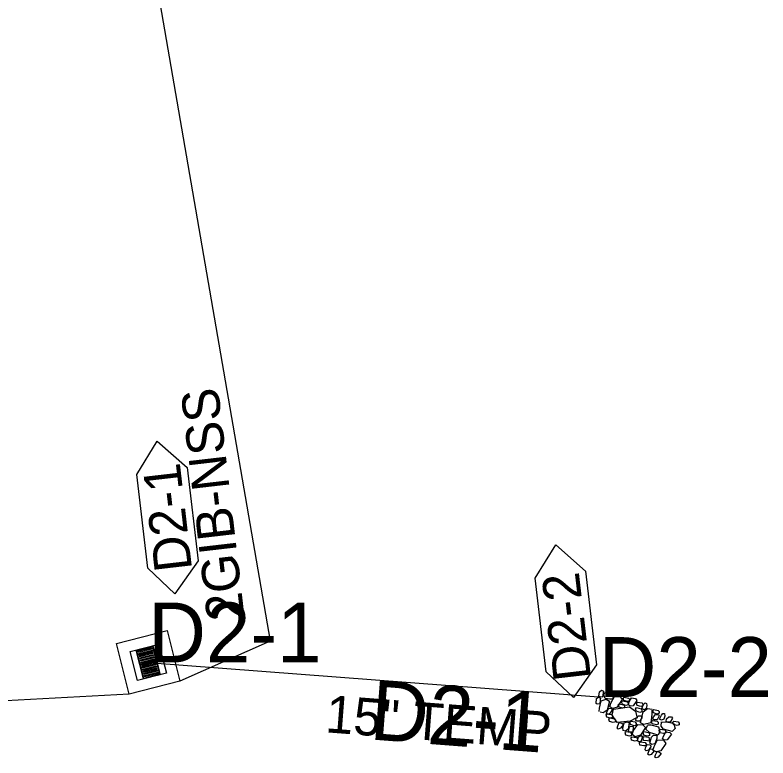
# Model space of a CAD drawing. Extents: x 465700 to 483515, y 488970 to 507540.
# Drawn here: x 478381.3 to 478482, y 495218.7 to 495318 of the extents above; entities that cross this region are included whole.
import ezdxf

# ---------------------------------------------------------------- set-up
doc = ezdxf.new("R2010")
doc.units = 0
for name, color, linetype in [('Exist Plan Preparation Watershed Blue', 7, 'Continuous'), ('Prop Drainage Structure Box Number Symbol CELL', 7, 'Continuous'), ('Prop Drainage Structure Drop Inlet Grate 2 Narrow Slots and Sag Grates 840 24 CELL', 7, 'Continuous'), ('Prop Drainage Structure Drop Inlet Grate 2 Narrow Slots and Sag Grates 840 24 Label', 7, 'Continuous'), ('Prop Drainage Structure Pipe RCP 15in Class III', 7, 'Continuous'), ('Prop Drainage Structure Pipe RCP 15in Class III Label', 7, 'Continuous'), ('Prop Drainage Structure Plot Symbol 20 Scale CELL', 7, 'Continuous'), ('Prop Drainage Structure Plot Symbol 50 Scale CELL', 7, 'Continuous'), ('Prop Erosion Rip Rap Pad at Outlet CELL', 7, 'Continuous'), ('Scratch_Level_8', 7, 'Continuous')]:
    doc.layers.add(name, color=color, linetype=linetype)

msp = doc.modelspace()

# ---------------------------------------------------------------- linework, layer by layer
at = {"layer": 'Exist Plan Preparation Watershed Blue'}
msp.add_lwpolyline([(478321.83, 495826.95), (478335.71, 495727.91), (478350.31, 495628.98), (478365.62, 495530.17), (478381.66, 495431.46), (478398.42, 495332.87), (478415.46, 495234.34), (478403.38, 495228.98), (478396.6, 495227.26), (478366.83, 495225.66), (478353.98, 495277.37), (478343.17, 495323.66), (478336.31, 495354.71), (478328.08, 495393.88), (478321.44, 495427.04), (478315.85, 495456.45), (478307.88, 495500.76), (478299.58, 495550.01), (478290.91, 495604.76), (478301.78, 495606.48), (478298.13, 495629.52), (478294.49, 495652.56), (478286.82, 495701.03), (478271.18, 495799.8)], dxfattribs=at)
at = {"layer": 'Prop Drainage Structure Box Number Symbol CELL'}
for points in [[(478399.06, 495244.12), (478397.61, 495256.64), (478400.35, 495261.09), (478404.36, 495257.58), (478405.81, 495245.06), (478402.71, 495240.68), (478399.06, 495244.12)], [(478452.35, 495230.24), (478450.9, 495242.76), (478453.64, 495247.21), (478457.64, 495243.7), (478459.09, 495231.18), (478456, 495226.79), (478452.35, 495230.24)]]:
    msp.add_lwpolyline(points, dxfattribs=at)
at = {"layer": 'Prop Drainage Structure Drop Inlet Grate 2 Narrow Slots and Sag Grates 840 24 CELL'}
for p, q in [((478398.64, 495233.45), (478398.64, 495233.45)), ((478398, 495231.22), (478398, 495231.22)), ((478399.13, 495231.51), (478399.13, 495231.51)), ((478400.26, 495231.8), (478400.26, 495231.8)), ((478399.62, 495229.57), (478399.62, 495229.57))]:
    msp.add_line(p, q, dxfattribs=at)
for points in [[(478398.49, 495229.29), (478397.51, 495233.16), (478399.77, 495233.74), (478400.75, 495229.86), (478398.49, 495229.29)], [(478398.54, 495229.36), (478397.58, 495233.12), (478399.72, 495233.66), (478400.68, 495229.91), (478398.54, 495229.36)], [(478398.07, 495231.25), (478397.59, 495233.11), (478399.71, 495233.65), (478400.19, 495231.79), (478398.07, 495231.25)], [(478397.86, 495232.82), (478397.81, 495232.99), (478399.58, 495233.44), (478399.62, 495233.27), (478397.86, 495232.82)], [(478397.93, 495232.53), (478397.88, 495232.71), (478399.65, 495233.15), (478399.69, 495232.98), (478397.93, 495232.53)], [(478398, 495232.25), (478397.96, 495232.42), (478399.72, 495232.87), (478399.77, 495232.69), (478398, 495232.25)], [(478398.07, 495231.96), (478398.03, 495232.13), (478399.8, 495232.58), (478399.84, 495232.41), (478398.07, 495231.96)], [(478398.15, 495231.67), (478398.1, 495231.84), (478399.87, 495232.29), (478399.91, 495232.12), (478398.15, 495231.67)], [(478398.54, 495229.37), (478398.07, 495231.23), (478400.19, 495231.77), (478400.66, 495229.91), (478398.54, 495229.37)], [(478398.22, 495231.38), (478398.18, 495231.55), (478399.94, 495232), (478399.99, 495231.83), (478398.22, 495231.38)], [(478398.31, 495231.02), (478398.27, 495231.19), (478400.04, 495231.64), (478400.08, 495231.47), (478398.31, 495231.02)], [(478398.39, 495230.73), (478398.34, 495230.9), (478400.11, 495231.35), (478400.15, 495231.18), (478398.39, 495230.73)], [(478398.46, 495230.44), (478398.42, 495230.62), (478400.18, 495231.06), (478400.23, 495230.89), (478398.46, 495230.44)], [(478398.53, 495230.16), (478398.49, 495230.33), (478400.26, 495230.78), (478400.3, 495230.6), (478398.53, 495230.16)], [(478398.61, 495229.87), (478398.56, 495230.04), (478400.33, 495230.49), (478400.37, 495230.32), (478398.61, 495229.87)], [(478398.68, 495229.58), (478398.63, 495229.75), (478400.4, 495230.2), (478400.45, 495230.03), (478398.68, 495229.58)]]:
    msp.add_lwpolyline(points, dxfattribs=at)
at = {"layer": 'Prop Drainage Structure Pipe RCP 15in Class III'}
msp.add_line((478399.13, 495231.51), (478459.38, 495226.88), dxfattribs=at)
at = {"layer": 'Prop Drainage Structure Plot Symbol 20 Scale CELL'}
msp.add_lwpolyline([(478397.68, 495229.08), (478396.7, 495232.96), (478400.57, 495233.94), (478401.56, 495230.06)], close=True, dxfattribs=at)
at = {"layer": 'Prop Drainage Structure Plot Symbol 50 Scale CELL'}
msp.add_lwpolyline([(478396.6, 495227.26), (478394.87, 495234.04), (478401.66, 495235.77), (478403.38, 495228.98)], close=True, dxfattribs=at)
at = {"layer": 'Prop Erosion Rip Rap Pad at Outlet CELL'}
msp.add_line((478459.38, 495226.88), (478459.38, 495226.88), dxfattribs=at)
msp.add_line((478459.38, 495226.88), (478459.38, 495226.88), dxfattribs=at)
for points in [[(478460.02, 495227.67), (478459.98, 495227.43), (478459.92, 495226.86), (478459.59, 495226.88), (478459.42, 495226.97), (478459.49, 495227.58), (478459.76, 495227.81), (478460.02, 495227.67)], [(478461.25, 495226.58), (478460.9, 495226.57), (478460.27, 495226.67), (478460.08, 495227.17), (478460.27, 495227.53), (478461.15, 495227.25), (478461.32, 495226.94), (478461.25, 495226.58)], [(478459.64, 495226.72), (478459.59, 495226.5), (478459.55, 495225.96), (478459.2, 495225.93), (478459.04, 495226.03), (478459.1, 495226.69), (478459.38, 495226.87), (478459.64, 495226.72)], [(478459.47, 495224.93), (478459.51, 495225.37), (478459.73, 495226.38), (478460.41, 495226.6), (478460.85, 495226.3), (478460.52, 495225.12), (478459.98, 495224.77), (478459.58, 495224.87)], [(478460.86, 495225.57), (478461, 495226.05), (478461.49, 495226.94), (478462.26, 495226.91), (478462.52, 495226.54), (478461.85, 495225.5), (478461.28, 495225.35), (478460.86, 495225.57)], [(478463.34, 495225.81), (478463.03, 495225.73), (478462.58, 495225.91), (478462.46, 495226.18), (478462.58, 495226.37), (478463.23, 495226.22), (478463.33, 495226.03), (478463.34, 495225.81)], [(478463.51, 495226.38), (478463.24, 495226.26), (478462.76, 495226.41), (478462.66, 495226.71), (478462.79, 495226.86), (478463.38, 495226.74), (478463.51, 495226.59), (478463.51, 495226.38)], [(478463.37, 495225.82), (478463.46, 495226.23), (478463.76, 495226.75), (478464.32, 495226.7), (478464.51, 495226.41), (478464.01, 495225.7), (478463.62, 495225.67), (478463.37, 495225.82)], [(478465.29, 495225.71), (478465.01, 495225.61), (478464.54, 495225.76), (478464.44, 495226.04), (478464.57, 495226.19), (478465.15, 495226.09), (478465.28, 495225.93), (478465.29, 495225.71)], [(478465.79, 495226.01), (478465.85, 495225.75), (478465.75, 495225.33), (478465.44, 495225.17), (478465.15, 495225.32), (478465.38, 495225.88), (478465.62, 495226.09), (478465.79, 495226.01)], [(478460.42, 495224.78), (478460.53, 495224.98), (478460.75, 495225.37), (478461.07, 495225.33), (478461.23, 495225.24), (478460.94, 495224.71), (478460.6, 495224.56), (478460.42, 495224.78)], [(478464.38, 495224.04), (478463.61, 495223.66), (478461.88, 495223.46), (478461.19, 495224.45), (478461.37, 495225.25), (478463.51, 495225.56), (478464.3, 495224.98), (478464.55, 495224.07)], [(478462.85, 495225.47), (478462.58, 495225.37), (478462.11, 495225.52), (478462, 495225.81), (478462.13, 495225.95), (478462.72, 495225.85), (478462.85, 495225.69), (478462.85, 495225.47)], [(478465.16, 495224.9), (478464.9, 495224.82), (478464.44, 495224.98), (478464.33, 495225.27), (478464.45, 495225.46), (478465.05, 495225.31), (478465.16, 495225.11), (478465.16, 495224.9)], [(478466.5, 495225.12), (478466.5, 495224.59), (478466.36, 495223.41), (478465.43, 495223.2), (478465, 495223.44), (478465.33, 495224.88), (478465.93, 495225.36), (478466.55, 495225.24)], [(478467.49, 495224.72), (478467.22, 495224.6), (478466.74, 495224.75), (478466.64, 495225.04), (478466.77, 495225.19), (478467.35, 495225.09), (478467.48, 495224.94), (478467.49, 495224.72)], [(478461.22, 495224.14), (478460.96, 495224.03), (478460.47, 495224.17), (478460.39, 495224.48), (478460.49, 495224.64), (478461.11, 495224.54), (478461.25, 495224.34), (478461.22, 495224.14)], [(478461.62, 495223.54), (478461.33, 495223.48), (478460.84, 495223.62), (478460.75, 495223.9), (478460.86, 495224.09), (478461.5, 495223.95), (478461.62, 495223.76), (478461.62, 495223.54)], [(478464.36, 495223.73), (478464.4, 495224.05), (478464.7, 495224.36), (478465.09, 495224.36), (478465.2, 495224.17), (478464.9, 495223.64), (478464.52, 495223.63), (478464.36, 495223.73)], [(478466.65, 495223.9), (478466.7, 495224.23), (478466.99, 495224.53), (478467.38, 495224.53), (478467.49, 495224.34), (478467.19, 495223.82), (478466.81, 495223.81), (478466.65, 495223.9)], [(478468.18, 495224.67), (478468.24, 495224.33), (478468.09, 495223.91), (478467.8, 495223.76), (478467.54, 495223.91), (478467.77, 495224.47), (478467.97, 495224.69), (478468.18, 495224.67)], [(478468.41, 495223.62), (478468.47, 495223.94), (478468.76, 495224.24), (478469.15, 495224.23), (478469.26, 495224.04), (478468.96, 495223.52), (478468.58, 495223.53), (478468.41, 495223.62)], [(478461.86, 495222.72), (478461.94, 495223.02), (478462.15, 495223.46), (478462.49, 495223.39), (478462.69, 495223.2), (478462.31, 495222.69), (478462.01, 495222.6), (478461.86, 495222.72)], [(478462.67, 495222.39), (478462.62, 495222.75), (478462.78, 495223.44), (478463.21, 495223.58), (478463.47, 495223.43), (478463.34, 495222.56), (478462.98, 495222.32), (478462.67, 495222.39)], [(478463.99, 495222.95), (478463.98, 495222.71), (478463.91, 495222.18), (478463.53, 495222.17), (478463.39, 495222.25), (478463.49, 495222.89), (478463.67, 495223), (478463.99, 495222.95)], [(478464.39, 495223.13), (478464.13, 495223.02), (478463.66, 495223.2), (478463.55, 495223.46), (478463.67, 495223.66), (478464.28, 495223.54), (478464.42, 495223.33), (478464.39, 495223.13)], [(478463.86, 495221.87), (478464.03, 495222.38), (478464.61, 495223.22), (478465.29, 495223.18), (478465.66, 495222.78), (478464.98, 495221.78), (478464.29, 495221.57), (478463.86, 495221.87)], [(478465.94, 495223.18), (478466.38, 495223.14), (478467.41, 495222.91), (478467.59, 495222.25), (478467.34, 495221.79), (478466.17, 495222.14), (478465.71, 495222.57), (478465.91, 495223.06)], [(478467.33, 495223.26), (478467.1, 495223.18), (478466.54, 495223.3), (478466.46, 495223.61), (478466.59, 495223.75), (478467.22, 495223.66), (478467.35, 495223.51), (478467.33, 495223.26)], [(478467.87, 495223.51), (478468.37, 495223.57), (478469.38, 495223.36), (478469.6, 495222.68), (478469.24, 495222.28), (478468.04, 495222.59), (478467.75, 495222.98), (478467.8, 495223.55)], [(478470.16, 495223.16), (478469.89, 495223.05), (478469.41, 495223.2), (478469.31, 495223.5), (478469.44, 495223.64), (478470.02, 495223.55), (478470.15, 495223.39), (478470.16, 495223.16)], [(478463.76, 495221.75), (478463.5, 495221.64), (478463.01, 495221.78), (478462.93, 495222.09), (478463.03, 495222.25), (478463.65, 495222.16), (478463.79, 495221.95), (478463.76, 495221.75)], [(478466.19, 495221.74), (478465.89, 495221.64), (478465.41, 495221.79), (478465.33, 495222.1), (478465.45, 495222.25), (478466.03, 495222.14), (478466.19, 495221.96), (478466.19, 495221.74)], [(478468.35, 495222.08), (478468.07, 495221.98), (478467.58, 495222.11), (478467.5, 495222.42), (478467.6, 495222.58), (478468.24, 495222.48), (478468.38, 495222.28), (478468.35, 495222.08)], [(478467.92, 495221.3), (478468.04, 495221.65), (478468.35, 495222.21), (478468.91, 495222.13), (478469.12, 495221.92), (478468.57, 495221.15), (478468.19, 495221.1), (478467.92, 495221.3)], [(478464.55, 495221.07), (478464.28, 495220.96), (478463.8, 495221.1), (478463.72, 495221.41), (478463.82, 495221.57), (478464.44, 495221.48), (478464.58, 495221.27), (478464.55, 495221.07)], [(478465.26, 495221.68), (478465.21, 495221.46), (478465.06, 495220.98), (478464.77, 495220.89), (478464.63, 495220.96), (478464.67, 495221.5), (478464.92, 495221.7), (478465.14, 495221.7)], [(478466.12, 495220.97), (478465.92, 495221), (478465.39, 495221.07), (478465.34, 495221.44), (478465.43, 495221.61), (478466.1, 495221.49), (478466.13, 495221.22), (478466.12, 495220.97)], [(478467.18, 495221.71), (478467.17, 495221.33), (478466.92, 495220.64), (478466.51, 495220.53), (478466.25, 495220.69), (478466.46, 495221.51), (478466.74, 495221.78), (478467.18, 495221.71)], [(478466.61, 495219.79), (478466.8, 495220.28), (478467.25, 495221.15), (478468.04, 495221.1), (478468.35, 495220.67), (478467.7, 495219.66), (478467.07, 495219.54), (478466.61, 495219.79)], [(478465.73, 495220.37), (478465.41, 495220.33), (478464.91, 495220.45), (478464.86, 495220.74), (478464.95, 495220.89), (478465.6, 495220.8), (478465.73, 495220.59), (478465.73, 495220.37)], [(478465.6, 495219.8), (478465.67, 495220.1), (478465.87, 495220.55), (478466.22, 495220.48), (478466.41, 495220.29), (478466.04, 495219.77), (478465.74, 495219.69), (478465.6, 495219.8)], [(478465.97, 495219.22), (478466.05, 495219.52), (478466.25, 495219.96), (478466.6, 495219.89), (478466.79, 495219.7), (478466.42, 495219.19), (478466.12, 495219.1), (478465.97, 495219.22)], [(478466.91, 495218.85), (478466.99, 495219.15), (478467.19, 495219.6), (478467.54, 495219.52), (478467.74, 495219.34), (478467.36, 495218.82), (478467.06, 495218.73), (478466.91, 495218.85)]]:
    msp.add_lwpolyline(points, dxfattribs=at)
at = {"layer": 'Scratch_Level_8'}
msp.add_line((478399.13, 495231.51), (478459.38, 495226.88), dxfattribs=at)

# ---------------------------------------------------------------- texts
at = {"layer": 'Prop Drainage Structure Box Number Symbol CELL'}
for s, p in [('D2-1', (478405.01, 495243.93)), ('D2-2', (478458.38, 495229.34))]:
    msp.add_text(s, height=5, rotation=96.6045, dxfattribs=at).set_placement(p)
at = {"layer": 'Prop Drainage Structure Drop Inlet Grate 2 Narrow Slots and Sag Grates 840 24 Label'}
msp.add_text('2GIB-NSS', height=5, rotation=96.6074, dxfattribs=at).set_placement((478412.04, 495237.4))
at = {"layer": 'Prop Drainage Structure Pipe RCP 15in Class III Label'}
msp.add_text('15" TEMP', height=5, rotation=355.6007, dxfattribs=at).set_placement((478422.74, 495222.17))
at = {"layer": 'Scratch_Level_8'}
for s, p in [('D2-1', (478399.13, 495231.51)), ('D2-2', (478459.38, 495226.88))]:
    msp.add_text(s, height=8, dxfattribs=at).set_placement(p)
msp.add_text('D2-1', height=8, rotation=355.6007, dxfattribs=at).set_placement((478428.64, 495221.22))

doc.saveas('drawing.dxf')
